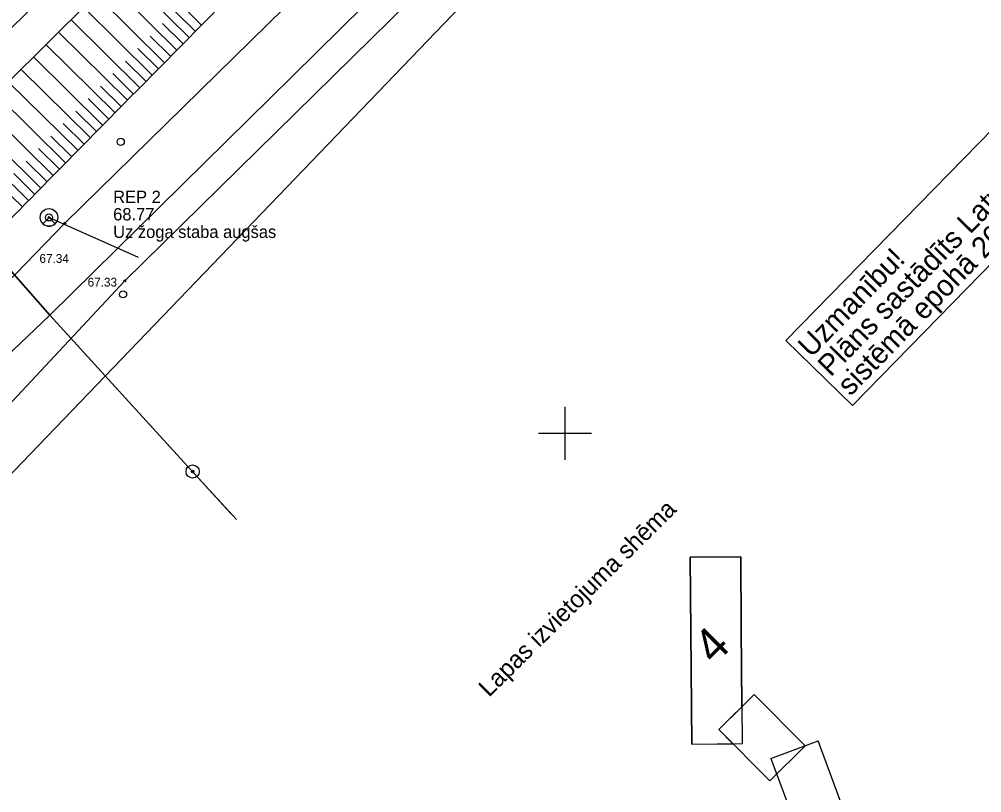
# Model space of a CAD drawing. Extents: x 616607 to 617499, y 408385 to 409695.
# Drawn here: x 617369 to 617423.7, y 409529.6 to 409573.5 of the extents above; entities that cross this region are included whole.
import ezdxf

# ---------------------------------------------------------------- set-up
doc = ezdxf.new("R2010")
doc.units = 0
for name, color, linetype in [('CELI_CMAL_####_####_#', 7, 'Continuous'), ('GEOD_ELEM_####_####_#', 7, 'Continuous'), ('GEOD_ELEM_####_TKST_#', 7, 'Continuous'), ('HIDG_GRAV_####_####_#', 7, 'Continuous'), ('NORB_ELEM_####_####_#', 7, 'Continuous'), ('NORB_ZOGS_BARJ_####_#', 7, 'Continuous'), ('RAMI_PLAN_####_TKST_#', 7, 'Continuous'), ('RAMI_UZMR_####_####_#', 7, 'Continuous'), ('RELJ_AATZ_####_TKST_#', 7, 'Continuous'), ('RELJ_ELEM_####_####_#', 7, 'Continuous'), ('RELJ_NOGA_####_####_#', 7, 'Continuous'), ('ROBZ_IERR_####_####_#', 7, 'Continuous'), ('ROBZ_ROBP_####_####_#', 7, 'Continuous'), ('ROBZ_UZMR_####_####_#', 7, 'Continuous')]:
    doc.layers.add(name, color=color, linetype=linetype)

# ---------------------------------------------------------------- blocks, each defined once
blk = doc.blocks.new('PKT')
at = {"layer": 'RELJ_ELEM_####_####_#'}
blk.add_circle((0, 0), 0.05, dxfattribs=at)
blk = doc.blocks.new('PAGREP')
at = {"layer": 'GEOD_ELEM_####_####_#'}
for p, q in [((-0.348, -0.361), (0, 0)), ((0, 0), (0.343, -0.361))]:
    blk.add_line(p, q, dxfattribs=at)
blk.add_circle((0, 0), 0.499, dxfattribs=at)
blk.add_circle((0, 0), 0.499, dxfattribs=at)
blk.add_arc((-0.001, 0), 0.5, 226.1696, 313.6748, dxfattribs=at)
blk = doc.blocks.new('BARJST')
at = {"layer": 'NORB_ELEM_####_####_#'}
blk.add_circle((0, 0), 0.202, dxfattribs=at)
blk = doc.blocks.new('KUPICA')
at = {"layer": 'ROBZ_ROBP_####_####_#'}
for radius in [0.375, 0.0702, 0.0702]:
    blk.add_circle((0, 0), radius, dxfattribs=at)
blk = doc.blocks.new('KRUSTS')
at = {"layer": 'GEOD_ELEM_####_####_#'}
for p, q in [((0, 1.5), (0, 0)), ((-1.5, 0), (0, 0)), ((0, 0), (0, -1.5)), ((0, 0), (1.5, 0))]:
    blk.add_line(p, q, dxfattribs=at)

msp = doc.modelspace()

# ---------------------------------------------------------------- linework, layer by layer
at = {"layer": 'CELI_CMAL_####_####_#'}
for points in [[(617432.033, 409621.181), (617371.58, 409561.929), (617350.956, 409540.638)], [(617336.893, 409526.922), (617347.811, 409532.207), (617353.979, 409536.163), (617374.992, 409558.661), (617435.286, 409617.887)]]:
    msp.add_lwpolyline(points, dxfattribs=at)
at = {"layer": 'HIDG_GRAV_####_####_#'}
for points in [[(617338.767, 409539.885), (617343.397, 409546.74), (617362.983, 409567.623), (617407.627, 409611.031), (617419.903, 409623.142)], [(617340.575, 409539.249), (617344.345, 409546.134), (617420.843, 409621.996)]]:
    msp.add_lwpolyline(points, dxfattribs=at)
at = {"layer": 'NORB_ZOGS_BARJ_####_#'}
msp.add_lwpolyline([(617370.689, 409562.261), (617375.748, 409560.006)], dxfattribs=at)
at = {"layer": 'RAMI_PLAN_####_TKST_#'}
for p, q in [((617407.114, 409542.97), (617409.982, 409542.993)), ((617407.199, 409532.354), (617407.114, 409542.97)), ((617409.982, 409542.993), (617410.015, 409538.921)), ((617410.015, 409538.921), (617410.067, 409532.377)), ((617411.694, 409531.531), (617414.383, 409532.53)), ((617416.553, 409526.689), (617414.383, 409532.53)), ((617407.199, 409532.354), (617410.067, 409532.377)), ((617411.694, 409531.531), (617415.283, 409521.873))]:
    msp.add_line(p, q, dxfattribs=at)
for points in [[(617412.553, 409555.272), (617435.262, 409578.516), (617439.035, 409574.83), (617416.327, 409551.585)], [(617410.015, 409538.921), (617409.982, 409542.993), (617407.114, 409542.97), (617407.199, 409532.354), (617409.542, 409532.373), (617408.743, 409533.178), (617410.05, 409534.476)]]:
    msp.add_lwpolyline(points, close=True, dxfattribs=at)
msp.add_lwpolyline([(617411.644, 409530.256), (617408.743, 409533.178), (617410.752, 409535.173), (617413.653, 409532.251), (617411.644, 409530.256)], dxfattribs=at)
at = {"layer": 'RAMI_UZMR_####_####_#'}
msp.add_lwpolyline([(617101.571, 408748.246), (617213.472, 409074.039), (617215.883, 409140.56), (617165.121, 409241.478), (617252.137, 409353.424), (617269.572, 409425.099), (617332.631, 409510.312), (617439.945, 409622.037), (617425.373, 409635.959), (617242.079, 409440.82), (617216.614, 409355.716), (617136.613, 409246.751), (617191.828, 409115.62), (617145.545, 408952.8)], dxfattribs=at)
at = {"layer": 'RELJ_NOGA_####_####_#'}
for p, q in [((617379.36, 409573.18), (617375.481, 409577.011)), ((617378.657, 409572.468), (617374.77, 409576.306)), ((617377.955, 409571.757), (617374.06, 409575.602)), ((617377.252, 409571.045), (617373.35, 409574.898)), ((617376.55, 409570.333), (617372.64, 409574.194)), ((617379.009, 409572.824), (617377.844, 409573.974)), ((617375.847, 409569.622), (617371.93, 409573.49)), ((617378.306, 409572.112), (617377.139, 409573.265)), ((617375.144, 409568.91), (617371.219, 409572.784)), ((617377.603, 409571.401), (617376.434, 409572.556)), ((617374.442, 409568.199), (617370.509, 409572.08)), ((617373.739, 409567.487), (617369.798, 409571.376)), ((617376.901, 409570.689), (617375.729, 409571.846)), ((617376.198, 409569.978), (617375.024, 409571.137)), ((617373.037, 409566.775), (617369.087, 409570.67)), ((617375.496, 409569.266), (617374.319, 409570.428)), ((617372.335, 409566.063), (617368.377, 409569.966)), ((617374.793, 409568.554), (617373.614, 409569.718)), ((617371.633, 409565.351), (617367.667, 409569.262)), ((617374.091, 409567.843), (617372.91, 409569.008)), ((617370.931, 409564.639), (617366.955, 409568.556)), ((617373.388, 409567.131), (617372.205, 409568.299)), ((617370.229, 409563.926), (617366.245, 409567.852)), ((617372.686, 409566.419), (617371.5, 409567.589)), ((617369.527, 409563.214), (617365.533, 409567.146)), ((617371.984, 409565.707), (617370.795, 409566.879)), ((617371.282, 409564.995), (617370.091, 409566.169)), ((617370.58, 409564.282), (617369.386, 409565.459)), ((617369.878, 409563.57), (617368.681, 409564.749)), ((617369.177, 409562.857), (617367.977, 409564.038))]:
    msp.add_line(p, q, dxfattribs=at)
for points in [[(617340.777, 409537.001), (617341.078, 409537.005), (617341.378, 409537.016), (617341.678, 409537.028), (617342.308, 409537.052), (617342.934, 409537.126), (617343.561, 409537.2), (617344.196, 409537.274), (617344.821, 409537.394), (617345.442, 409537.561), (617345.753, 409537.644), (617346.049, 409537.762), (617346.339, 409537.902), (617346.489, 409537.973), (617346.63, 409538.054), (617346.772, 409538.138), (617346.919, 409538.225), (617347.057, 409538.319), (617347.191, 409538.428), (617347.493, 409538.675), (617347.758, 409538.966), (617347.918, 409539.317), (617348.078, 409539.667), (617348.21, 409540.021), (617348.343, 409540.379), (617348.475, 409540.736), (617348.579, 409541.101), (617348.72, 409541.456), (617348.856, 409541.799), (617349.051, 409542.123), (617349.304, 409542.39), (617352.519, 409545.77), (617355.747, 409549.116), (617359.001, 409552.447), (617362.259, 409555.782), (617365.506, 409559.128), (617368.776, 409562.45), (617375.323, 409569.103), (617381.891, 409575.733), (617388.441, 409582.383), (617394.992, 409589.035), (617401.535, 409595.694), (617408.065, 409602.367), (617411.328, 409605.701), (617414.56, 409609.066), (617417.789, 409612.434), (617421.016, 409615.8), (617424.21, 409619.196), (617427.415, 409622.582), (617427.788, 409622.976), (617428.152, 409623.378), (617428.521, 409623.775), (617428.615, 409623.876), (617428.734, 409623.953), (617428.829, 409624.052), (617428.856, 409624.08), (617428.859, 409624.145), (617428.829, 409624.171), (617428.532, 409624.429), (617428.227, 409624.676), (617427.914, 409624.914), (617427.604, 409625.151), (617427.298, 409625.391), (617426.983, 409625.621), (617426.355, 409626.078), (617425.721, 409626.524), (617425.072, 409626.95), (617424.42, 409627.378), (617423.762, 409627.796), (617423.101, 409628.211), (617422.43, 409628.633), (617421.754, 409629.042), (617421.074, 409629.457), (617420.952, 409629.531), (617420.825, 409629.61), (617420.7, 409629.662), (617420.6, 409629.703), (617420.471, 409629.604), (617420.39, 409629.526), (617415.561, 409624.878), (617410.732, 409620.23), (617405.903, 409615.582)], [(617405.903, 409615.582), (617390.969, 409600.632), (617376.035, 409585.682), (617361.1, 409570.732), (617353.162, 409562.786), (617345.334, 409554.728), (617337.455, 409546.726), (617337.388, 409546.658), (617337.328, 409546.458), (617337.253, 409546.519), (617336.529, 409547.109), (617335.804, 409547.698), (617335.079, 409548.288)]]:
    msp.add_open_spline(points, degree=3, dxfattribs=at)
at = {"layer": 'ROBZ_IERR_####_####_#'}
for points in [[(617368.929, 409601.756), (617389.961, 409575.652), (617384.525, 409570.278), (617370.73, 409556.7), (617349.038, 409581.404)], [(617350.237, 409580.038), (617370.73, 409556.7), (617349.913, 409536.856), (617341.051, 409533.641), (617335.391, 409534.333), (617330.95, 409541.554), (617324.668, 409549.301)]]:
    msp.add_lwpolyline(points, dxfattribs=at)
at = {"layer": 'ROBZ_UZMR_####_####_#'}
for points in [[(617381.005, 409545.47), (617378.749, 409547.935), (617370.73, 409556.7), (617384.525, 409570.278), (617389.961, 409575.652), (617415.873, 409601.266), (617436.694, 409621.848), (617437.9, 409623.04), (617445.327, 409630.507)], [(617232.583, 409073.745), (617196.025, 409075.262), (617200.886, 409119.423), (617196.507, 409136.07), (617150.138, 409230.13), (617148.652, 409247.272), (617201.229, 409318.934), (617233.453, 409357.938), (617244.928, 409391.934), (617250.98, 409414.497), (617255.789, 409432.426), (617326.39, 409521.291), (617332.188, 409529.592), (617332.358, 409529.835), (617335.391, 409534.333), (617341.051, 409533.641), (617349.913, 409536.856), (617370.73, 409556.7), (617378.749, 409547.935), (617381.343, 409545.1)]]:
    msp.add_lwpolyline(points, dxfattribs=at)

# ---------------------------------------------------------------- block references
at = {"layer": 'GEOD_ELEM_####_####_#'}
for name, p in [('PAGREP', (617370.689, 409562.261)), ('KRUSTS', (617400, 409550))]:
    msp.add_blockref(name, p, dxfattribs=at)
at = {"layer": 'NORB_ELEM_####_####_#'}
for p in [(617374.764, 409566.552), (617370.689, 409562.261), (617374.895, 409557.889)]:
    msp.add_blockref('BARJST', p, dxfattribs=at)
at = {"layer": 'RELJ_ELEM_####_####_#'}
for p in [(617370.689, 409562.261), (617371.58, 409561.929), (617374.992, 409558.661)]:
    msp.add_blockref('PKT', p, dxfattribs=at)
at = {"layer": 'ROBZ_ROBP_####_####_#'}
msp.add_blockref('KUPICA', (617378.846, 409547.831), dxfattribs=at)

# ---------------------------------------------------------------- texts
at = {"layer": 'GEOD_ELEM_####_TKST_#'}
for s, p in [('REP 2', (617374.333, 409563.076)), ('68.77', (617374.333, 409562.09)), ('Uz žoga staba augšas', (617374.333, 409561.094))]:
    msp.add_text(s, height=0.7, dxfattribs=at).set_placement(p)
at = {"layer": 'RAMI_PLAN_####_TKST_#'}
for s, height, rotation, p in [('Plāns sastādīts Latvijas normālo augstumu', 1.2, 45.668, (617415.095, 409553.162)), ('sistēmā epohā 2000,5 (LAS-2000,5).', 1.2, 45.668, (617416.211, 409552.072)), ('Uzmanību!', 1.2, 45.668, (617413.979, 409554.253)), ('Lapas izvietojuma shēma', 1, 44.794, (617395.687, 409534.976)), ('4', 1.919, 44.794, (617408.48, 409536.804))]:
    msp.add_text(s, height=height, rotation=rotation, dxfattribs=at).set_placement(p)
at = {"layer": 'RELJ_AATZ_####_TKST_#'}
for s, p in [('67.34', (617370.144, 409559.677)), ('67.33', (617372.88, 409558.333))]:
    msp.add_text(s, height=0.5, dxfattribs=at).set_placement(p)

doc.saveas('drawing.dxf')
